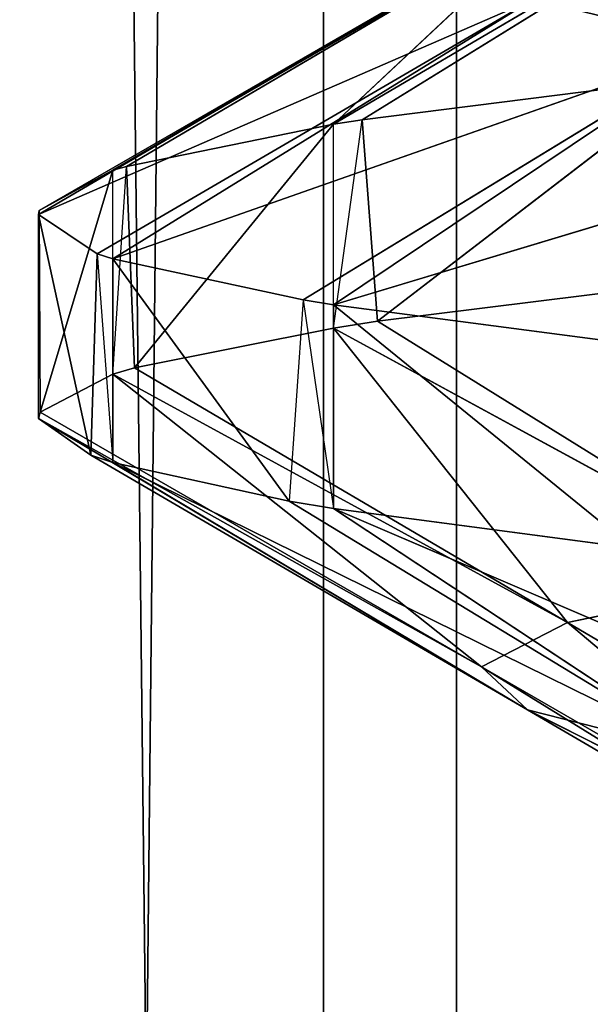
# Model space of a CAD drawing. Extents: x 23.4 to 34.4, y 0.2 to 38.3.
# Tile 519 of 595: x 28.6358 to 28.6708, y 26.1476 to 26.208. Entities that reach past the tile are written whole.
import ezdxf

# ---------------------------------------------------------------- set-up
doc = ezdxf.new("R2010")
doc.units = 0
doc.header["$LTSCALE"] = 2.54
doc.layers.get('0').update_dxf_attribs({"color": 13, "linetype": 'CONTINUOUS'})

# ---------------------------------------------------------------- blocks, each defined once
blk = doc.blocks.new('SZCZOTKA_DO_WC_MOURO_-_WOL')
at = {"color": 0}
for p, q in [((28.625885, 24.445999, 4.452775), (28.65444, 27.183499, 4.400842)), ((28.625885, 24.445999, 4.452775), (28.65444, 27.183499, 4.400842)), ((28.662585, 24.445999, 4.790789), (28.631888, 27.183499, 4.740093)), ((28.662585, 24.445999, 4.790789), (28.631888, 27.183499, 4.740093)), ((28.65444, 24.445999, 4.400842), (28.65444, 27.183499, 4.400842)), ((28.65444, 24.445999, 4.400842), (28.65444, 27.183499, 4.400842)), ((28.662585, 24.445999, 4.790789), (28.662585, 27.183499, 4.790789)), ((28.662585, 24.445999, 4.790789), (28.662585, 27.183499, 4.790789)), ((28.682071, 26.217432, 4.687593), (28.655057, 26.201538, 4.692606)), ((28.682071, 26.217432, 4.687593), (28.655057, 26.201538, 4.692606)), ((28.656799, 26.201807, 4.697271), (28.682071, 26.217432, 4.687593)), ((28.656799, 26.201807, 4.697271), (28.682071, 26.217432, 4.687593)), ((28.668927, 26.214584, 4.641491), (28.641522, 26.198715, 4.642094)), ((28.668927, 26.214584, 4.641491), (28.641522, 26.198715, 4.642094)), ((28.642352, 26.198959, 4.646597), (28.668927, 26.214584, 4.641491)), ((28.642352, 26.198959, 4.646597), (28.668927, 26.214584, 4.641491)), ((28.655057, 26.201538, 4.692606), (28.668927, 26.214584, 4.641491)), ((28.655057, 26.201538, 4.692606), (28.668927, 26.214584, 4.641491)), ((28.664066, 26.211884, 4.594643), (28.636963, 26.195999, 4.589999)), ((28.664066, 26.211884, 4.594643), (28.636963, 26.195999, 4.589999)), ((28.637009, 26.196259, 4.595103), (28.664066, 26.211884, 4.594643)), ((28.637009, 26.196259, 4.595103), (28.664066, 26.211884, 4.594643)), ((28.641522, 26.198715, 4.642094), (28.664066, 26.211884, 4.594643)), ((28.641522, 26.198715, 4.642094), (28.664066, 26.211884, 4.594643)), ((28.636963, 26.195999, 4.589999), (28.667294, 26.209222, 4.547888)), ((28.636963, 26.195999, 4.589999), (28.667294, 26.209222, 4.547888)), ((28.640558, 26.193597, 4.543712), (28.667294, 26.209222, 4.547888)), ((28.640558, 26.193597, 4.543712), (28.667294, 26.209222, 4.547888)), ((28.667294, 26.209222, 4.547888), (28.641522, 26.193286, 4.537905)), ((28.667294, 26.209222, 4.547888), (28.641522, 26.193286, 4.537905)), ((28.641522, 26.193286, 4.537905), (28.678787, 26.20639, 4.501461)), ((28.641522, 26.193286, 4.537905), (28.678787, 26.20639, 4.501461)), ((28.653186, 26.190768, 4.492682), (28.678787, 26.20639, 4.501461)), ((28.653186, 26.190768, 4.492682), (28.678787, 26.20639, 4.501461)), ((28.678787, 26.20639, 4.501461), (28.655057, 26.19046, 4.487394)), ((28.678787, 26.20639, 4.501461), (28.655057, 26.19046, 4.487394)), ((28.677158, 26.204382, 4.739999), (28.656799, 26.201807, 4.697271)), ((28.677158, 26.204382, 4.739999), (28.656799, 26.201807, 4.697271)), ((28.657755, 26.189453, 4.699739), (28.677158, 26.204382, 4.739999)), ((28.657755, 26.189453, 4.699739), (28.677158, 26.204382, 4.739999)), ((28.655057, 26.19046, 4.487394), (28.698334, 26.203516, 4.457523)), ((28.655057, 26.19046, 4.487394), (28.698334, 26.203516, 4.457523)), ((28.655057, 26.189038, 4.692606), (28.656799, 26.201807, 4.697271)), ((28.656799, 26.201807, 4.697271), (28.655057, 26.201538, 4.692606)), ((28.657755, 26.189453, 4.699739), (28.656799, 26.201807, 4.697271)), ((28.655057, 26.201538, 4.692606), (28.642352, 26.198959, 4.646597)), ((28.655057, 26.201538, 4.692606), (28.642352, 26.198959, 4.646597)), ((28.642856, 26.1866, 4.64917), (28.655057, 26.201538, 4.692606)), ((28.642856, 26.1866, 4.64917), (28.655057, 26.201538, 4.692606)), ((28.655057, 26.189038, 4.692606), (28.655057, 26.201538, 4.692606)), ((28.641522, 26.186215, 4.642094), (28.642352, 26.198959, 4.646597)), ((28.642352, 26.198959, 4.646597), (28.641522, 26.198715, 4.642094)), ((28.642856, 26.1866, 4.64917), (28.642352, 26.198959, 4.646597)), ((28.641522, 26.198715, 4.642094), (28.637009, 26.196259, 4.595103)), ((28.641522, 26.198715, 4.642094), (28.637009, 26.196259, 4.595103)), ((28.637061, 26.183887, 4.597661), (28.641522, 26.198715, 4.642094)), ((28.637061, 26.183887, 4.597661), (28.641522, 26.198715, 4.642094)), ((28.641522, 26.186215, 4.642094), (28.641522, 26.198715, 4.642094)), ((28.636963, 26.183499, 4.589999), (28.637009, 26.196259, 4.595103)), ((28.637009, 26.196259, 4.595103), (28.636963, 26.195999, 4.589999)), ((28.640164, 26.181235, 4.546292), (28.636963, 26.195999, 4.589999)), ((28.636963, 26.195999, 4.589999), (28.640558, 26.193597, 4.543712)), ((28.640164, 26.181235, 4.546292), (28.636963, 26.195999, 4.589999)), ((28.636963, 26.183499, 4.589999), (28.636963, 26.195999, 4.589999)), ((28.636963, 26.195999, 4.589999), (28.640558, 26.193597, 4.543712)), ((28.637061, 26.183887, 4.597661), (28.637009, 26.196259, 4.595103)), ((28.640164, 26.181235, 4.546292), (28.640558, 26.193597, 4.543712)), ((28.640558, 26.193597, 4.543712), (28.641522, 26.180783, 4.537905)), ((28.640558, 26.193597, 4.543712), (28.641522, 26.193286, 4.537905)), ((28.641522, 26.193286, 4.537905), (28.641522, 26.180783, 4.537905)), ((28.641522, 26.193286, 4.537905), (28.652341, 26.178409, 4.495188)), ((28.641522, 26.193286, 4.537905), (28.652341, 26.178409, 4.495188)), ((28.641522, 26.193286, 4.537905), (28.653186, 26.190768, 4.492682)), ((28.641522, 26.193286, 4.537905), (28.653186, 26.190768, 4.492682)), ((28.657755, 26.189453, 4.699739), (28.677158, 26.191882, 4.739999)), ((28.657755, 26.189453, 4.699739), (28.677158, 26.191882, 4.739999)), ((28.653186, 26.190768, 4.492682), (28.652341, 26.178409, 4.495188)), ((28.653186, 26.190768, 4.492682), (28.655057, 26.177963, 4.487394)), ((28.653186, 26.190768, 4.492682), (28.655057, 26.19046, 4.487394)), ((28.655057, 26.19046, 4.487394), (28.655057, 26.177963, 4.487394)), ((28.655057, 26.19046, 4.487394), (28.673401, 26.175534, 4.446701)), ((28.655057, 26.19046, 4.487394), (28.673401, 26.175534, 4.446701)), ((28.655057, 26.19046, 4.487394), (28.674673, 26.187891, 4.444387)), ((28.655057, 26.19046, 4.487394), (28.674673, 26.187891, 4.444387)), ((28.655057, 26.189038, 4.692606), (28.657755, 26.189453, 4.699739)), ((28.657755, 26.189453, 4.699739), (28.682944, 26.173828, 4.68984)), ((28.657755, 26.189453, 4.699739), (28.682944, 26.173828, 4.68984)), ((28.642856, 26.1866, 4.64917), (28.655057, 26.189038, 4.692606)), ((28.642856, 26.1866, 4.64917), (28.655057, 26.189038, 4.692606)), ((28.682944, 26.173828, 4.68984), (28.655057, 26.189038, 4.692606)), ((28.655057, 26.189038, 4.692606), (28.669388, 26.170972, 4.643832)), ((28.655057, 26.189038, 4.692606), (28.669388, 26.170972, 4.643832)), ((28.682944, 26.173828, 4.68984), (28.655057, 26.189038, 4.692606)), ((28.637061, 26.183887, 4.597661), (28.641522, 26.186215, 4.642094)), ((28.637061, 26.183887, 4.597661), (28.641522, 26.186215, 4.642094)), ((28.641522, 26.186215, 4.642094), (28.642856, 26.1866, 4.64917)), ((28.669388, 26.170972, 4.643832), (28.641522, 26.186215, 4.642094)), ((28.641522, 26.186215, 4.642094), (28.664117, 26.168262, 4.59697)), ((28.641522, 26.186215, 4.642094), (28.664117, 26.168262, 4.59697)), ((28.669388, 26.170972, 4.643832), (28.641522, 26.186215, 4.642094)), ((28.642856, 26.1866, 4.64917), (28.669388, 26.170972, 4.643832)), ((28.642856, 26.1866, 4.64917), (28.669388, 26.170972, 4.643832)), ((28.636963, 26.183499, 4.589999), (28.637061, 26.183887, 4.597661)), ((28.637061, 26.183887, 4.597661), (28.664117, 26.168262, 4.59697)), ((28.637061, 26.183887, 4.597661), (28.664117, 26.168262, 4.59697)), ((28.640164, 26.181235, 4.546292), (28.636963, 26.183499, 4.589999)), ((28.664117, 26.168262, 4.59697), (28.636963, 26.183499, 4.589999)), ((28.636963, 26.183499, 4.589999), (28.66694, 26.16561, 4.550235)), ((28.636963, 26.183499, 4.589999), (28.66694, 26.16561, 4.550235)), ((28.640164, 26.181235, 4.546292), (28.636963, 26.183499, 4.589999)), ((28.664117, 26.168262, 4.59697), (28.636963, 26.183499, 4.589999)), ((28.640164, 26.181235, 4.546292), (28.66694, 26.16561, 4.550235)), ((28.640164, 26.181235, 4.546292), (28.66694, 26.16561, 4.550235)), ((28.641522, 26.180783, 4.537905), (28.640164, 26.181235, 4.546292)), ((28.652341, 26.178409, 4.495188), (28.641522, 26.180783, 4.537905)), ((28.66694, 26.16561, 4.550235), (28.641522, 26.180783, 4.537905)), ((28.641522, 26.180783, 4.537905), (28.678015, 26.162787, 4.503741)), ((28.641522, 26.180783, 4.537905), (28.678015, 26.162787, 4.503741)), ((28.652341, 26.178409, 4.495188), (28.641522, 26.180783, 4.537905)), ((28.66694, 26.16561, 4.550235), (28.641522, 26.180783, 4.537905)), ((28.652341, 26.178409, 4.495188), (28.678015, 26.162787, 4.503741)), ((28.652341, 26.178409, 4.495188), (28.678015, 26.162787, 4.503741)), ((28.655057, 26.177963, 4.487394), (28.652341, 26.178409, 4.495188)), ((28.673401, 26.175534, 4.446701), (28.655057, 26.177963, 4.487394)), ((28.678015, 26.162787, 4.503741), (28.655057, 26.177963, 4.487394)), ((28.655057, 26.177963, 4.487394), (28.697177, 26.159909, 4.459629)), ((28.655057, 26.177963, 4.487394), (28.697177, 26.159909, 4.459629)), ((28.673401, 26.175534, 4.446701), (28.655057, 26.177963, 4.487394)), ((28.678015, 26.162787, 4.503741), (28.655057, 26.177963, 4.487394)), ((28.669388, 26.170972, 4.643832), (28.682944, 26.173828, 4.68984)), ((28.669388, 26.170972, 4.643832), (28.682944, 26.173828, 4.68984)), ((28.664117, 26.168262, 4.59697), (28.669388, 26.170972, 4.643832)), ((28.664117, 26.168262, 4.59697), (28.669388, 26.170972, 4.643832)), ((28.669388, 26.170972, 4.643832), (28.69592, 26.15535, 4.638494)), ((28.669388, 26.170972, 4.643832), (28.69592, 26.15535, 4.638494)), ((28.669388, 26.170972, 4.643832), (28.691171, 26.152637, 4.596279)), ((28.669388, 26.170972, 4.643832), (28.691171, 26.152637, 4.596279)), ((28.66694, 26.16561, 4.550235), (28.664117, 26.168262, 4.59697)), ((28.664117, 26.168262, 4.59697), (28.691171, 26.152637, 4.596279)), ((28.664117, 26.168262, 4.59697), (28.691171, 26.152637, 4.596279)), ((28.664117, 26.168262, 4.59697), (28.693713, 26.149985, 4.554178)), ((28.664117, 26.168262, 4.59697), (28.693713, 26.149985, 4.554178)), ((28.66694, 26.16561, 4.550235), (28.664117, 26.168262, 4.59697)), ((28.678015, 26.162787, 4.503741), (28.66694, 26.16561, 4.550235)), ((28.66694, 26.16561, 4.550235), (28.693713, 26.149985, 4.554178)), ((28.66694, 26.16561, 4.550235), (28.693713, 26.149985, 4.554178)), ((28.66694, 26.16561, 4.550235), (28.703693, 26.147162, 4.512294)), ((28.66694, 26.16561, 4.550235), (28.703693, 26.147162, 4.512294)), ((28.678015, 26.162787, 4.503741), (28.66694, 26.16561, 4.550235))]:
    blk.add_line(p, q, dxfattribs=at)
mesh = blk.add_polyface(dxfattribs=at)
corners = [(34.436963, 37.783499, 8.989999), (23.436964, 0.7835, 8.989999), (23.436964, 37.783499, 8.989999)]
mesh.append_faces([[corners[k] for k in face] for face in [(0, 1, 2)]], dxfattribs={"color": 0})
mesh = blk.add_polyface(dxfattribs=at)
corners = [(34.436963, 37.783499, 8.989999), (33.936963, 0.2835, 8.989999), (23.436964, 0.7835, 8.989999)]
mesh.append_faces([[corners[k] for k in face] for face in [(0, 1, 2)]], dxfattribs={"color": 0})
mesh = blk.add_polyface(dxfattribs=at)
corners = [(34.436963, 37.783499, 9.189999), (23.436964, 37.783499, 9.189999), (34.436963, 0.7835, 9.189999)]
mesh.append_faces([[corners[k] for k in face] for face in [(0, 1, 2)]], dxfattribs={"color": 0})
mesh = blk.add_polyface(dxfattribs=at)
corners = [(34.436963, 0.7835, 9.189999), (23.436964, 37.783499, 9.189999), (23.436964, 0.7835, 9.189999)]
mesh.append_faces([[corners[k] for k in face] for face in [(0, 1, 2)]], dxfattribs={"color": 0})
mesh = blk.add_polyface(dxfattribs=at)
corners = [(28.713818, 24.433501, 3.821751), (28.583804, 24.433501, 3.872171), (28.713818, 36.333499, 3.821751)]
mesh.append_faces([[corners[k] for k in face] for face in [(0, 1, 2)]], dxfattribs={"color": 0})
mesh = blk.add_polyface(dxfattribs=at)
corners = [(28.713818, 36.333499, 3.821751), (28.583804, 24.433501, 3.872171), (28.583804, 36.333499, 3.872171)]
mesh.append_faces([[corners[k] for k in face] for face in [(0, 1, 2)]], dxfattribs={"color": 0})
mesh = blk.add_polyface(dxfattribs=at)
corners = [(28.746091, 24.433501, 5.366895), (28.614084, 36.333499, 5.321947), (28.614084, 24.433501, 5.321947)]
mesh.append_faces([[corners[k] for k in face] for face in [(0, 1, 2)]], dxfattribs={"color": 0})
mesh = blk.add_polyface(dxfattribs=at)
corners = [(28.746091, 36.333499, 5.366895), (28.614084, 36.333499, 5.321947), (28.746091, 24.433501, 5.366895)]
mesh.append_faces([[corners[k] for k in face] for face in [(0, 1, 2)]], dxfattribs={"color": 0})
mesh = blk.add_polyface(dxfattribs=at)
corners = [(28.625885, 27.183499, 4.452775), (28.625885, 24.445999, 4.452775), (28.65444, 27.183499, 4.400842)]
mesh.append_faces([[corners[k] for k in face] for face in [(0, 1, 2)]], dxfattribs={"color": 0})
mesh = blk.add_polyface(dxfattribs=at)
corners = [(28.65444, 27.183499, 4.400842), (28.625885, 24.445999, 4.452775), (28.65444, 24.445999, 4.400842)]
mesh.append_faces([[corners[k] for k in face] for face in [(0, 1, 2)]], dxfattribs={"color": 0})
mesh = blk.add_polyface(dxfattribs=at)
corners = [(28.662585, 27.183499, 4.790789), (28.662585, 24.445999, 4.790789), (28.631888, 27.183499, 4.740093)]
mesh.append_faces([[corners[k] for k in face] for face in [(0, 1, 2)]], dxfattribs={"color": 0})
mesh = blk.add_polyface(dxfattribs=at)
corners = [(28.631888, 27.183499, 4.740093), (28.662585, 24.445999, 4.790789), (28.631888, 24.445999, 4.740093)]
mesh.append_faces([[corners[k] for k in face] for face in [(0, 1, 2)]], dxfattribs={"color": 0})
mesh = blk.add_polyface(dxfattribs=at)
corners = [(28.65444, 27.183499, 4.400842), (28.65444, 24.445999, 4.400842), (28.69158, 27.183499, 4.354656)]
mesh.append_faces([[corners[k] for k in face] for face in [(0, 1, 2)]], dxfattribs={"color": 0})
mesh = blk.add_polyface(dxfattribs=at)
corners = [(28.69158, 27.183499, 4.354656), (28.65444, 24.445999, 4.400842), (28.69158, 24.445999, 4.354656)]
mesh.append_faces([[corners[k] for k in face] for face in [(0, 1, 2)]], dxfattribs={"color": 0})
mesh = blk.add_polyface(dxfattribs=at)
corners = [(28.70162, 27.183499, 4.835384), (28.70162, 24.445999, 4.835384), (28.662585, 27.183499, 4.790789)]
mesh.append_faces([[corners[k] for k in face] for face in [(0, 1, 2)]], dxfattribs={"color": 0})
mesh = blk.add_polyface(dxfattribs=at)
corners = [(28.662585, 27.183499, 4.790789), (28.70162, 24.445999, 4.835384), (28.662585, 24.445999, 4.790789)]
mesh.append_faces([[corners[k] for k in face] for face in [(0, 1, 2)]], dxfattribs={"color": 0})
mesh = blk.add_polyface(dxfattribs=at)
corners = [(28.694034, 26.224847, 4.552063), (28.678787, 26.20639, 4.501461), (28.667294, 26.209222, 4.547888)]
mesh.append_faces([[corners[k] for k in face] for face in [(0, 1, 2)]], dxfattribs={"color": 0})
mesh = blk.add_polyface(dxfattribs=at)
corners = [(28.656799, 26.201807, 4.697271), (28.682071, 26.217432, 4.687593), (28.655057, 26.201538, 4.692606)]
mesh.append_faces([[corners[k] for k in face] for face in [(0, 1, 2)]], dxfattribs={"color": 0})
mesh = blk.add_polyface(dxfattribs=at)
corners = [(28.655057, 26.201538, 4.692606), (28.682071, 26.217432, 4.687593), (28.668927, 26.214584, 4.641491)]
mesh.append_faces([[corners[k] for k in face] for face in [(0, 1, 2)]], dxfattribs={"color": 0})
mesh = blk.add_polyface(dxfattribs=at)
corners = [(28.677158, 26.204382, 4.739999), (28.682071, 26.217432, 4.687593), (28.656799, 26.201807, 4.697271)]
mesh.append_faces([[corners[k] for k in face] for face in [(0, 1, 2)]], dxfattribs={"color": 0})
mesh = blk.add_polyface(dxfattribs=at)
corners = [(28.642352, 26.198959, 4.646597), (28.668927, 26.214584, 4.641491), (28.641522, 26.198715, 4.642094)]
mesh.append_faces([[corners[k] for k in face] for face in [(0, 1, 2)]], dxfattribs={"color": 0})
mesh = blk.add_polyface(dxfattribs=at)
corners = [(28.641522, 26.198715, 4.642094), (28.668927, 26.214584, 4.641491), (28.664066, 26.211884, 4.594643)]
mesh.append_faces([[corners[k] for k in face] for face in [(0, 1, 2)]], dxfattribs={"color": 0})
mesh = blk.add_polyface(dxfattribs=at)
corners = [(28.655057, 26.201538, 4.692606), (28.668927, 26.214584, 4.641491), (28.642352, 26.198959, 4.646597)]
mesh.append_faces([[corners[k] for k in face] for face in [(0, 1, 2)]], dxfattribs={"color": 0})
mesh = blk.add_polyface(dxfattribs=at)
corners = [(28.637009, 26.196259, 4.595103), (28.664066, 26.211884, 4.594643), (28.636963, 26.195999, 4.589999)]
mesh.append_faces([[corners[k] for k in face] for face in [(0, 1, 2)]], dxfattribs={"color": 0})
mesh = blk.add_polyface(dxfattribs=at)
corners = [(28.664066, 26.211884, 4.594643), (28.667294, 26.209222, 4.547888), (28.636963, 26.195999, 4.589999)]
mesh.append_faces([[corners[k] for k in face] for face in [(0, 1, 2)]], dxfattribs={"color": 0})
mesh = blk.add_polyface(dxfattribs=at)
corners = [(28.641522, 26.198715, 4.642094), (28.664066, 26.211884, 4.594643), (28.637009, 26.196259, 4.595103)]
mesh.append_faces([[corners[k] for k in face] for face in [(0, 1, 2)]], dxfattribs={"color": 0})
mesh = blk.add_polyface(dxfattribs=at)
corners = [(28.636963, 26.195999, 4.589999), (28.667294, 26.209222, 4.547888), (28.640558, 26.193597, 4.543712)]
mesh.append_faces([[corners[k] for k in face] for face in [(0, 1, 2)]], dxfattribs={"color": 0})
mesh = blk.add_polyface(dxfattribs=at)
corners = [(28.667294, 26.209222, 4.547888), (28.641522, 26.193286, 4.537905), (28.640558, 26.193597, 4.543712)]
mesh.append_faces([[corners[k] for k in face] for face in [(0, 1, 2)]], dxfattribs={"color": 0})
mesh = blk.add_polyface(dxfattribs=at)
corners = [(28.667294, 26.209222, 4.547888), (28.678787, 26.20639, 4.501461), (28.641522, 26.193286, 4.537905)]
mesh.append_faces([[corners[k] for k in face] for face in [(0, 1, 2)]], dxfattribs={"color": 0})
mesh = blk.add_polyface(dxfattribs=at)
corners = [(28.641522, 26.193286, 4.537905), (28.678787, 26.20639, 4.501461), (28.653186, 26.190768, 4.492682)]
mesh.append_faces([[corners[k] for k in face] for face in [(0, 1, 2)]], dxfattribs={"color": 0})
mesh = blk.add_polyface(dxfattribs=at)
corners = [(28.678787, 26.20639, 4.501461), (28.655057, 26.19046, 4.487394), (28.653186, 26.190768, 4.492682)]
mesh.append_faces([[corners[k] for k in face] for face in [(0, 1, 2)]], dxfattribs={"color": 0})
mesh = blk.add_polyface(dxfattribs=at)
corners = [(28.678787, 26.20639, 4.501461), (28.698334, 26.203516, 4.457523), (28.655057, 26.19046, 4.487394)]
mesh.append_faces([[corners[k] for k in face] for face in [(0, 1, 2)]], dxfattribs={"color": 0})
mesh = blk.add_polyface(dxfattribs=at)
corners = [(28.677158, 26.204382, 4.739999), (28.656799, 26.201807, 4.697271), (28.657755, 26.189453, 4.699739)]
mesh.append_faces([[corners[k] for k in face] for face in [(0, 1, 2)]], dxfattribs={"color": 0})
mesh = blk.add_polyface(dxfattribs=at)
corners = [(28.677158, 26.204382, 4.739999), (28.657755, 26.189453, 4.699739), (28.677158, 26.191882, 4.739999)]
mesh.append_faces([[corners[k] for k in face] for face in [(0, 1, 2)]], dxfattribs={"color": 0})
mesh = blk.add_polyface(dxfattribs=at)
corners = [(28.655057, 26.19046, 4.487394), (28.698334, 26.203516, 4.457523), (28.674673, 26.187891, 4.444387)]
mesh.append_faces([[corners[k] for k in face] for face in [(0, 1, 2)]], dxfattribs={"color": 0})
mesh = blk.add_polyface(dxfattribs=at)
corners = [(28.655057, 26.201538, 4.692606), (28.642352, 26.198959, 4.646597), (28.642856, 26.1866, 4.64917)]
mesh.append_faces([[corners[k] for k in face] for face in [(0, 1, 2)]], dxfattribs={"color": 0})
mesh = blk.add_polyface(dxfattribs=at)
corners = [(28.655057, 26.201538, 4.692606), (28.642856, 26.1866, 4.64917), (28.655057, 26.189038, 4.692606)]
mesh.append_faces([[corners[k] for k in face] for face in [(0, 1, 2)]], dxfattribs={"color": 0})
mesh = blk.add_polyface(dxfattribs=at)
corners = [(28.641522, 26.198715, 4.642094), (28.637009, 26.196259, 4.595103), (28.637061, 26.183887, 4.597661)]
mesh.append_faces([[corners[k] for k in face] for face in [(0, 1, 2)]], dxfattribs={"color": 0})
mesh = blk.add_polyface(dxfattribs=at)
corners = [(28.641522, 26.198715, 4.642094), (28.637061, 26.183887, 4.597661), (28.641522, 26.186215, 4.642094)]
mesh.append_faces([[corners[k] for k in face] for face in [(0, 1, 2)]], dxfattribs={"color": 0})
mesh = blk.add_polyface(dxfattribs=at)
corners = [(28.636963, 26.195999, 4.589999), (28.640558, 26.193597, 4.543712), (28.640164, 26.181235, 4.546292)]
mesh.append_faces([[corners[k] for k in face] for face in [(0, 1, 2)]], dxfattribs={"color": 0})
mesh = blk.add_polyface(dxfattribs=at)
corners = [(28.636963, 26.195999, 4.589999), (28.640164, 26.181235, 4.546292), (28.636963, 26.183499, 4.589999)]
mesh.append_faces([[corners[k] for k in face] for face in [(0, 1, 2)]], dxfattribs={"color": 0})
mesh = blk.add_polyface(dxfattribs=at)
corners = [(28.641522, 26.193286, 4.537905), (28.652341, 26.178409, 4.495188), (28.641522, 26.180783, 4.537905)]
mesh.append_faces([[corners[k] for k in face] for face in [(0, 1, 2)]], dxfattribs={"color": 0})
mesh = blk.add_polyface(dxfattribs=at)
corners = [(28.641522, 26.193286, 4.537905), (28.653186, 26.190768, 4.492682), (28.652341, 26.178409, 4.495188)]
mesh.append_faces([[corners[k] for k in face] for face in [(0, 1, 2)]], dxfattribs={"color": 0})
mesh = blk.add_polyface(dxfattribs=at)
corners = [(28.677158, 26.191882, 4.739999), (28.657755, 26.189453, 4.699739), (28.682944, 26.173828, 4.68984)]
mesh.append_faces([[corners[k] for k in face] for face in [(0, 1, 2)]], dxfattribs={"color": 0})
mesh = blk.add_polyface(dxfattribs=at)
corners = [(28.655057, 26.19046, 4.487394), (28.673401, 26.175534, 4.446701), (28.655057, 26.177963, 4.487394)]
mesh.append_faces([[corners[k] for k in face] for face in [(0, 1, 2)]], dxfattribs={"color": 0})
mesh = blk.add_polyface(dxfattribs=at)
corners = [(28.655057, 26.19046, 4.487394), (28.674673, 26.187891, 4.444387), (28.673401, 26.175534, 4.446701)]
mesh.append_faces([[corners[k] for k in face] for face in [(0, 1, 2)]], dxfattribs={"color": 0})
mesh = blk.add_polyface(dxfattribs=at)
corners = [(28.657755, 26.189453, 4.699739), (28.655057, 26.189038, 4.692606), (28.682944, 26.173828, 4.68984)]
mesh.append_faces([[corners[k] for k in face] for face in [(0, 1, 2)]], dxfattribs={"color": 0})
mesh = blk.add_polyface(dxfattribs=at)
corners = [(28.655057, 26.189038, 4.692606), (28.642856, 26.1866, 4.64917), (28.669388, 26.170972, 4.643832)]
mesh.append_faces([[corners[k] for k in face] for face in [(0, 1, 2)]], dxfattribs={"color": 0})
mesh = blk.add_polyface(dxfattribs=at)
corners = [(28.655057, 26.189038, 4.692606), (28.669388, 26.170972, 4.643832), (28.682944, 26.173828, 4.68984)]
mesh.append_faces([[corners[k] for k in face] for face in [(0, 1, 2)]], dxfattribs={"color": 0})
mesh = blk.add_polyface(dxfattribs=at)
corners = [(28.641522, 26.186215, 4.642094), (28.637061, 26.183887, 4.597661), (28.664117, 26.168262, 4.59697)]
mesh.append_faces([[corners[k] for k in face] for face in [(0, 1, 2)]], dxfattribs={"color": 0})
mesh = blk.add_polyface(dxfattribs=at)
corners = [(28.642856, 26.1866, 4.64917), (28.641522, 26.186215, 4.642094), (28.669388, 26.170972, 4.643832)]
mesh.append_faces([[corners[k] for k in face] for face in [(0, 1, 2)]], dxfattribs={"color": 0})
mesh = blk.add_polyface(dxfattribs=at)
corners = [(28.669388, 26.170972, 4.643832), (28.641522, 26.186215, 4.642094), (28.664117, 26.168262, 4.59697)]
mesh.append_faces([[corners[k] for k in face] for face in [(0, 1, 2)]], dxfattribs={"color": 0})
mesh = blk.add_polyface(dxfattribs=at)
corners = [(28.637061, 26.183887, 4.597661), (28.636963, 26.183499, 4.589999), (28.664117, 26.168262, 4.59697)]
mesh.append_faces([[corners[k] for k in face] for face in [(0, 1, 2)]], dxfattribs={"color": 0})
mesh = blk.add_polyface(dxfattribs=at)
corners = [(28.664117, 26.168262, 4.59697), (28.636963, 26.183499, 4.589999), (28.66694, 26.16561, 4.550235)]
mesh.append_faces([[corners[k] for k in face] for face in [(0, 1, 2)]], dxfattribs={"color": 0})
mesh = blk.add_polyface(dxfattribs=at)
corners = [(28.636963, 26.183499, 4.589999), (28.640164, 26.181235, 4.546292), (28.66694, 26.16561, 4.550235)]
mesh.append_faces([[corners[k] for k in face] for face in [(0, 1, 2)]], dxfattribs={"color": 0})
mesh = blk.add_polyface(dxfattribs=at)
corners = [(28.66694, 26.16561, 4.550235), (28.640164, 26.181235, 4.546292), (28.641522, 26.180783, 4.537905)]
mesh.append_faces([[corners[k] for k in face] for face in [(0, 1, 2)]], dxfattribs={"color": 0})
mesh = blk.add_polyface(dxfattribs=at)
corners = [(28.66694, 26.16561, 4.550235), (28.641522, 26.180783, 4.537905), (28.678015, 26.162787, 4.503741)]
mesh.append_faces([[corners[k] for k in face] for face in [(0, 1, 2)]], dxfattribs={"color": 0})
mesh = blk.add_polyface(dxfattribs=at)
corners = [(28.641522, 26.180783, 4.537905), (28.652341, 26.178409, 4.495188), (28.678015, 26.162787, 4.503741)]
mesh.append_faces([[corners[k] for k in face] for face in [(0, 1, 2)]], dxfattribs={"color": 0})
mesh = blk.add_polyface(dxfattribs=at)
corners = [(28.678015, 26.162787, 4.503741), (28.652341, 26.178409, 4.495188), (28.655057, 26.177963, 4.487394)]
mesh.append_faces([[corners[k] for k in face] for face in [(0, 1, 2)]], dxfattribs={"color": 0})
mesh = blk.add_polyface(dxfattribs=at)
corners = [(28.678015, 26.162787, 4.503741), (28.655057, 26.177963, 4.487394), (28.697177, 26.159909, 4.459629)]
mesh.append_faces([[corners[k] for k in face] for face in [(0, 1, 2)]], dxfattribs={"color": 0})
mesh = blk.add_polyface(dxfattribs=at)
corners = [(28.655057, 26.177963, 4.487394), (28.673401, 26.175534, 4.446701), (28.697177, 26.159909, 4.459629)]
mesh.append_faces([[corners[k] for k in face] for face in [(0, 1, 2)]], dxfattribs={"color": 0})
mesh = blk.add_polyface(dxfattribs=at)
corners = [(28.682944, 26.173828, 4.68984), (28.669388, 26.170972, 4.643832), (28.69592, 26.15535, 4.638494)]
mesh.append_faces([[corners[k] for k in face] for face in [(0, 1, 2)]], dxfattribs={"color": 0})
mesh = blk.add_polyface(dxfattribs=at)
corners = [(28.669388, 26.170972, 4.643832), (28.664117, 26.168262, 4.59697), (28.691171, 26.152637, 4.596279)]
mesh.append_faces([[corners[k] for k in face] for face in [(0, 1, 2)]], dxfattribs={"color": 0})
mesh = blk.add_polyface(dxfattribs=at)
corners = [(28.669388, 26.170972, 4.643832), (28.691171, 26.152637, 4.596279), (28.69592, 26.15535, 4.638494)]
mesh.append_faces([[corners[k] for k in face] for face in [(0, 1, 2)]], dxfattribs={"color": 0})
mesh = blk.add_polyface(dxfattribs=at)
corners = [(28.664117, 26.168262, 4.59697), (28.693713, 26.149985, 4.554178), (28.691171, 26.152637, 4.596279)]
mesh.append_faces([[corners[k] for k in face] for face in [(0, 1, 2)]], dxfattribs={"color": 0})
mesh = blk.add_polyface(dxfattribs=at)
corners = [(28.664117, 26.168262, 4.59697), (28.66694, 26.16561, 4.550235), (28.693713, 26.149985, 4.554178)]
mesh.append_faces([[corners[k] for k in face] for face in [(0, 1, 2)]], dxfattribs={"color": 0})
mesh = blk.add_polyface(dxfattribs=at)
corners = [(28.693713, 26.149985, 4.554178), (28.66694, 26.16561, 4.550235), (28.703693, 26.147162, 4.512294)]
mesh.append_faces([[corners[k] for k in face] for face in [(0, 1, 2)]], dxfattribs={"color": 0})
mesh = blk.add_polyface(dxfattribs=at)
corners = [(28.66694, 26.16561, 4.550235), (28.678015, 26.162787, 4.503741), (28.703693, 26.147162, 4.512294)]
mesh.append_faces([[corners[k] for k in face] for face in [(0, 1, 2)]], dxfattribs={"color": 0})

msp = doc.modelspace()

# ---------------------------------------------------------------- block references
at = {"color": 0}
msp.add_blockref('SZCZOTKA_DO_WC_MOURO_-_WOL', (0, 0), dxfattribs=at)

doc.saveas('drawing.dxf')
